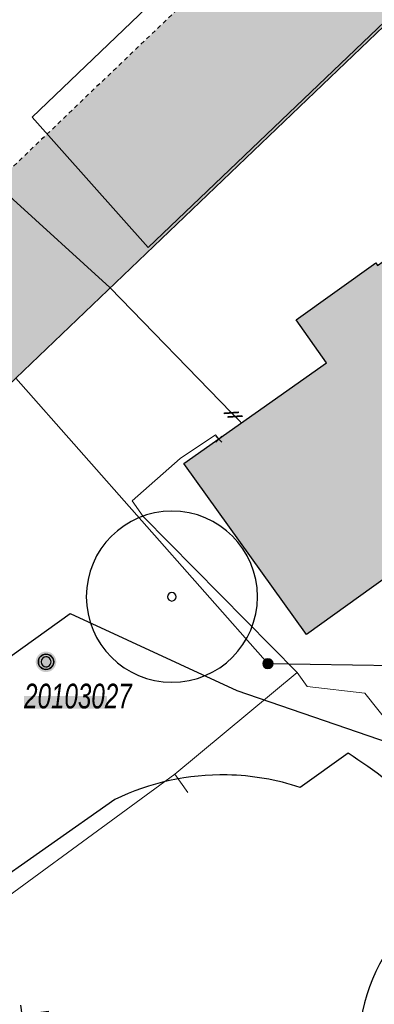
# Model space of a CAD drawing. Header units: metres. Extents: x 2695560 to 2696939, y 1260491 to 1262050.
# Tile 465 of 656: x 2695781 to 2695798, y 1261117 to 1261164. Entities that reach past the tile are written whole.
import ezdxf

# ---------------------------------------------------------------- set-up
doc = ezdxf.new("R2010")
doc.units = ezdxf.units.M
doc.linetypes.add('AUSGEZOGEN', pattern=[0])
doc.linetypes.add('VERDECKT2_S2', pattern=[0.36, 0.2, -0.16])
for name, color, linetype in [('XR$1$AV_Flächen (EO)', 7, 'AUSGEZOGEN'), ('XR$1$AV_Gebäudeflächen (BB)', 7, 'AUSGEZOGEN'), ('XR$1$AV_Gebäudeflächen (EO)', 7, 'AUSGEZOGEN'), ('XR$1$AV_Grenzpunkte', 7, 'AUSGEZOGEN'), ('XR$1$AV_Lagefixpunkt-Nr.', 7, 'AUSGEZOGEN'), ('XR$1$AV_Lagefixpunkte', 7, 'AUSGEZOGEN'), ('XR$1$AV_Linien (BB)', 7, 'AUSGEZOGEN'), ('XR$1$AW_LK_Zwischenpunkt', 24, 'AUSGEZOGEN'), ('XR$1$GR_Baum', 94, 'AUSGEZOGEN'), ('XR$1$Liegenschaftsgrenzen', 7, 'AUSGEZOGEN'), ('XR$1$PFAV', 255, 'AUSGEZOGEN'), ('XR$1$WA_LK_Rohrleitungsteil', 171, 'AUSGEZOGEN')]:
    doc.layers.add(name, color=color, linetype=linetype)
for name, color, linetype, lineweight in [('XR$2$ABW-Flaeche-oberirdisch', 6, 'AUSGEZOGEN', 18), ('XR$2$KOM-Linie-U-genau', 91, 'AUSGEZOGEN', 18), ('XR$2$KOM-Punkt-U', 91, 'AUSGEZOGEN', 18), ('XR$2$WAS-Linie-genau', 5, 'AUSGEZOGEN', 18)]:
    doc.layers.add(name, color=color, linetype=linetype, lineweight=lineweight)
doc.styles.add('ARIAL', font='arial.ttf')

# ---------------------------------------------------------------- blocks, each defined once
blk = doc.blocks.new('COMPLEXOBJECT_332')
at = {"layer": 'XR$1$AV_Linien (BB)', "color": 7, "linetype": 'AUSGEZOGEN', "transparency": 33554687}
blk.add_lwpolyline([(5757.09, 11124.929), (5780.161, 11147.021), (5799.968, 11165.987), (5808.077, 11157.223), (5813.076, 11156.026), (5816.613, 11152.343), (5821.719, 11147.027), (5828.696, 11139.827), (5831.99, 11136.417)], dxfattribs=at)
blk = doc.blocks.new('COMPLEXOBJECT_643')
at = {"layer": 'XR$1$AV_Linien (BB)', "color": 7, "linetype": 'AUSGEZOGEN', "transparency": 33554687}
blk.add_line((5795.767, 11129.402), (5793.523, 11127.791), dxfattribs=at)
for points in [[(5784.811, 11127.23), (5775.448, 11120.65), (5770.574, 11127.255), (5782.717, 11135.963), (5790.547, 11132.349), (5798.246, 11129.704), (5803.271, 11124.558), (5809.612, 11116.851), (5810.127, 11117.236), (5811.7, 11115.13)], [(5809.542, 11113.033), (5806.36, 11116.362), (5807.341, 11117.217), (5802.261, 11123.442)]]:
    blk.add_lwpolyline(points, dxfattribs=at)
for centre, radius, start, end in [((5781.993, 11107.876), 25.556, 37.5246, 57.3858), ((5789.858, 11116.782), 11.604, 88.8993, 115.7828), ((5789.853, 11116.755), 11.63, 71.6054, 88.8766)]:
    blk.add_arc(centre, radius, start, end, dxfattribs=at)
blk = doc.blocks.new('BWAV1')
at = {"layer": 'XR$1$PFAV', "transparency": 33554687}
blk.add_hatch(color=7, dxfattribs=at).paths.add_polyline_path([(0.67, 0), (0.656, 0.135), (0.616, 0.264), (0.55, 0.383), (0.462, 0.486), (0.354, 0.569), (0.233, 0.628), (0.101, 0.662), (-0.034, 0.669), (-0.168, 0.649), (-0.295, 0.602), (-0.41, 0.53), (-0.508, 0.436), (-0.586, 0.325), (-0.639, 0.201), (-0.667, 0.068), (-0.667, -0.068), (-0.639, -0.201), (-0.586, -0.325), (-0.508, -0.436), (-0.41, -0.53), (-0.295, -0.602), (-0.168, -0.649), (-0.034, -0.669), (0.101, -0.662), (0.233, -0.628), (0.354, -0.569), (0.462, -0.486), (0.55, -0.383), (0.616, -0.264), (0.656, -0.135)])
at = {"color": 7, "transparency": 33554687}
for radius, start, end in [(0.5, 91.19481, 268.80519), (0.326, 91.19481, 268.80519), (0.5, 268.80519, 91.19481), (0.326, 268.80519, 91.19481)]:
    blk.add_arc((0, 0), radius, start, end, dxfattribs=at)
at = {"layer": 'XR$1$PFAV', "transparency": 33554687}
blk.add_circle((0, 0), 0.5, dxfattribs=at)
blk = doc.blocks.new('BAV15')
at = {"layer": 'XR$1$PFAV', "transparency": 33554687}
blk.add_hatch(color=7, dxfattribs=at).paths.add_polyline_path([(0.5, 0), (0.49, 0.1), (0.46, 0.2), (0.41, 0.29), (0.34, 0.36), (0.26, 0.42), (0.17, 0.47), (0.08, 0.49), (-0.03, 0.5), (-0.13, 0.48), (-0.22, 0.45), (-0.31, 0.4), (-0.38, 0.33), (-0.44, 0.24), (-0.48, 0.15), (-0.5, 0.05), (-0.5, -0.05), (-0.48, -0.15), (-0.44, -0.24), (-0.38, -0.33), (-0.31, -0.4), (-0.22, -0.45), (-0.13, -0.48), (-0.03, -0.5), (0.08, -0.49), (0.17, -0.47), (0.26, -0.42), (0.34, -0.36), (0.41, -0.29), (0.46, -0.2), (0.49, -0.1)])
at = {"color": 7, "transparency": 33554687}
for start, end in [(90, 270), (270, 90)]:
    blk.add_arc((0, 0), 0.5, start, end, dxfattribs=at)
at = {"layer": 'XR$1$PFAV', "transparency": 33554687}
blk.add_circle((0, 0), 0.5, dxfattribs=at)
blk = doc.blocks.new('WBGR1')
at = {"color": 94, "transparency": 33554687}
for radius, start, end in [(1, 90, 270), (1, 270, 90), (0.05, 90, 270), (0.05, 270, 90)]:
    blk.add_arc((0, 0), radius, start, end, dxfattribs=at)
blk = doc.blocks.new('BAW2093')
at = {"transparency": 33554687}
blk.add_lwpolyline([(-0.375, -0.5), (0, -0.5), (0, 0.5), (0.375, 0.5)], dxfattribs=at)
blk = doc.blocks.new('BWA2013')
at = {"true_color": 0x000000, "transparency": 33554687}
blk.add_hatch(color=18, dxfattribs=at).paths.add_polyline_path([(-0.291, -0.409), (0.352, 0.357), (0.291, 0.409), (-0.352, -0.357)])
at = {"transparency": 33554687}
blk.add_lwpolyline([(-0.291, -0.409), (-0.352, -0.357), (0.291, 0.409), (0.352, 0.357), (-0.291, -0.409)], close=True, dxfattribs=at)
blk = doc.blocks.new('KOM-UNBEKANNT-U')
at = {"layer": 'XR$2$KOM-Punkt-U', "linetype": 'AUSGEZOGEN', "lineweight": 20, "transparency": 33554687}
for p, q in [((0, 0, 2500), (-141, 141, 2500)), ((-141, -141, 2500), (0, 0, 2500)), ((0, 0, 2500), (141, 141, 2500)), ((141, -141, 2500), (0, 0, 2500))]:
    blk.add_line(p, q, dxfattribs=at)

msp = doc.modelspace()

# ---------------------------------------------------------------- hatches: boundary and pattern name
at = {"transparency": 33554687}
msp.add_hatch(color=7, dxfattribs=at).paths.add_polyline_path([(2695781.517, 1261131.902), (2695781.517, 1261131.299), (2695785.407, 1261131.299), (2695785.407, 1261131.902)])
at = {"layer": 'XR$1$AV_Gebäudeflächen (BB)', "true_color": 0xd2d2d2, "transparency": 33554687}
msp.add_hatch(color=254, dxfattribs=at).paths.add_polyline_path([(2695794.78, 1261134.795), (2695801.11, 1261139.337), (2695802.43, 1261137.528), (2695806.774, 1261140.504), (2695805.466, 1261142.354), (2695811.89, 1261146.898), (2695806.154, 1261154.924), (2695800.541, 1261150.958), (2695799.184, 1261152.879), (2695798.125, 1261152.13), (2695798.045, 1261152.243), (2695794.294, 1261149.566), (2695795.718, 1261147.548), (2695789.026, 1261142.82)])
at = {"layer": 'XR$1$AV_Gebäudeflächen (EO)', "true_color": 0xebebeb, "transparency": 33554687}
msp.add_hatch(color=7, dxfattribs=at).paths.add_polyline_path([(2695781.131, 1261146.831), (2695800.938, 1261165.797), (2695809.519, 1261174.013), (2695811.794, 1261176.192), (2695817.865, 1261182.005), (2695822.101, 1261186.061), (2695824.687, 1261188.537), (2695824.474, 1261188.758), (2695819.663, 1261193.769), (2695764.007, 1261140.508), (2695768.806, 1261135.446), (2695769.013, 1261135.227)])

# ---------------------------------------------------------------- linework, layer by layer
at = {"layer": 'XR$1$AV_Flächen (EO)', "color": 7, "linetype": 'VERDECKT2_S2', "transparency": 33554687}
msp.add_lwpolyline([(2695824.687, 1261188.537), (2695824.474, 1261188.758), (2695819.663, 1261193.769), (2695764.007, 1261140.508), (2695768.806, 1261135.446), (2695769.013, 1261135.227)], dxfattribs=at)
at = {"layer": 'XR$1$AV_Flächen (EO)', "color": 7, "linetype": 'AUSGEZOGEN', "transparency": 33554687}
msp.add_lwpolyline([(2695781.131, 1261146.831), (2695800.938, 1261165.797), (2695809.519, 1261174.013), (2695811.794, 1261176.192), (2695817.865, 1261182.005), (2695822.101, 1261186.061), (2695824.687, 1261188.537)], dxfattribs=at)
at = {"layer": 'XR$1$AV_Linien (BB)', "color": 7, "linetype": 'AUSGEZOGEN', "transparency": 33554687}
msp.add_lwpolyline([(2695794.78, 1261134.795), (2695789.026, 1261142.82), (2695795.718, 1261147.548), (2695794.294, 1261149.566), (2695798.045, 1261152.243), (2695798.125, 1261152.13), (2695799.184, 1261152.879), (2695800.541, 1261150.958), (2695806.154, 1261154.924), (2695811.89, 1261146.898), (2695805.466, 1261142.354), (2695806.774, 1261140.504), (2695802.43, 1261137.528), (2695801.11, 1261139.337), (2695794.78, 1261134.795)], close=True, dxfattribs=at)
at = {"layer": 'XR$1$Liegenschaftsgrenzen', "color": 7, "linetype": 'AUSGEZOGEN', "transparency": 33554687}
msp.add_lwpolyline([(2695758.06, 1261124.739), (2695781.131, 1261146.831), (2695792.97, 1261133.42), (2695798.93, 1261133.33), (2695812.67, 1261114.94)], dxfattribs=at)
at = {"layer": 'XR$2$ABW-Flaeche-oberirdisch', "transparency": 33554687}
msp.add_lwpolyline([(2695805.173, 1261181.36), (2695781.89, 1261159.093), (2695787.349, 1261152.967), (2695810.636, 1261175.229), (2695805.173, 1261181.36)], close=True, dxfattribs=at)
at = {"layer": 'XR$2$KOM-Linie-U-genau', "linetype": 'AUSGEZOGEN', "transparency": 33554687}
for p, q in [((2695794.343, 1261133.003), (2695787.114, 1261140.339)), ((2695788.596, 1261128.226), (2695794.343, 1261133.003)), ((2695794.343, 1261133.003), (2695794.809, 1261132.353)), ((2695788.596, 1261128.226), (2695789.202, 1261127.363))]:
    msp.add_line(p, q, dxfattribs=at)
for points in [[(2695794.809, 1261132.353), (2695797.529, 1261132.032), (2695808.168, 1261118.661), (2695828.138, 1261135.32), (2695843.729, 1261146.121), (2695843.891, 1261146.273), (2695844.092, 1261146.466)], [(2695787.114, 1261140.339), (2695786.59, 1261141.071), (2695788.853, 1261143.063), (2695790.517, 1261144.177), (2695790.661, 1261143.973)], [(2695724.447, 1261105.544), (2695742.786, 1261081.782), (2695771.507, 1261104.102), (2695766.185, 1261111.821), (2695788.596, 1261128.226)]]:
    msp.add_lwpolyline(points, dxfattribs=at)
at = {"layer": 'XR$2$WAS-Linie-genau', "linetype": 'AUSGEZOGEN', "transparency": 33554687}
for p, q in [((2695785.549, 1261151.098), (2695791.258, 1261145.205)), ((2695791.258, 1261145.205), (2695791.432, 1261145.026)), ((2695791.432, 1261145.026), (2695791.648, 1261144.804)), ((2695791.648, 1261144.804), (2695791.725, 1261144.724))]:
    msp.add_line(p, q, dxfattribs=at)
msp.add_lwpolyline([(2695775.717, 1261160.265), (2695775.897, 1261160.078), (2695776.103, 1261159.675), (2695785.549, 1261151.098)], dxfattribs=at)

# ---------------------------------------------------------------- block references
at = {"layer": 'XR$1$AV_Grenzpunkte', "color": 7, "linetype": 'AUSGEZOGEN', "lineweight": -3, "transparency": 33554687, "xscale": 0.4549999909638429, "yscale": 0.4549999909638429}
msp.add_blockref('BAV15', (2695792.97, 1261133.42), dxfattribs=at)
at = {"layer": 'XR$1$AV_Lagefixpunkte', "color": 7, "linetype": 'AUSGEZOGEN', "lineweight": -3, "transparency": 33554687, "xscale": 0.7199999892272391, "yscale": 0.7199999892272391}
msp.add_blockref('BWAV1', (2695782.547, 1261133.505, -1000), dxfattribs=at)
at = {"layer": 'XR$1$AV_Linien (BB)', "color": 7, "linetype": 'AUSGEZOGEN', "lineweight": -3, "transparency": 33554687}
for name in ['COMPLEXOBJECT_332', 'COMPLEXOBJECT_643']:
    msp.add_blockref(name, (2690000.97, 1249999.81), dxfattribs=at)
at = {"layer": 'XR$1$AW_LK_Zwischenpunkt', "color": 24, "linetype": 'AUSGEZOGEN', "lineweight": -3, "transparency": 33554687, "xscale": 1.250000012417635, "yscale": 1.250000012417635, "rotation": 277.926588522}
msp.add_blockref('BAW2093', (2695782.027, 1261117.004), dxfattribs=at)
at = {"layer": 'XR$1$GR_Baum', "color": 94, "linetype": 'AUSGEZOGEN', "lineweight": -3, "transparency": 33554687}
for p, xscale, yscale in [((2695788.461, 1261136.564), 4.021209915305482, 4.021209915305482), ((2695805.231, 1261115.493), 7.977101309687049, 7.977101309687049)]:
    msp.add_blockref('WBGR1', p, dxfattribs=dict(at, xscale=xscale, yscale=yscale))
at = {"layer": 'XR$1$WA_LK_Rohrleitungsteil', "color": 171, "linetype": 'AUSGEZOGEN', "lineweight": -3, "transparency": 33554687}
for p, xscale, yscale, rotation in [((2695791.256, 1261145.206), 0.6499999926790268, 0.6499999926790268, 314.09535897), ((2695791.43, 1261145.027), 0.6499999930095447, 0.6499999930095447, 314.095359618)]:
    msp.add_blockref('BWA2013', p, dxfattribs=dict(at, xscale=xscale, yscale=yscale, rotation=rotation))
at = {"layer": 'XR$2$KOM-Punkt-U', "color": 91, "linetype": 'AUSGEZOGEN', "lineweight": 18, "transparency": 33554687, "xscale": 0.001, "yscale": 0.001, "zscale": 0.001}
msp.add_blockref('KOM-UNBEKANNT-U', (2695790.661, 1261143.973), dxfattribs=at)

# ---------------------------------------------------------------- texts
at = {"layer": 'XR$1$AV_Lagefixpunkt-Nr.', "color": 7, "transparency": 33554687, "insert": (2695781.517, 1261131.299), "char_height": 1.1621, "width": 5.50234, "attachment_point": 7, "style": 'ARIAL'}
msp.add_mtext('\\A1;{\\fArial|i1|b0;\\H1.162102;\\W0.700000;\\C7;20103027}\\P', dxfattribs=at)

doc.saveas('drawing.dxf')
